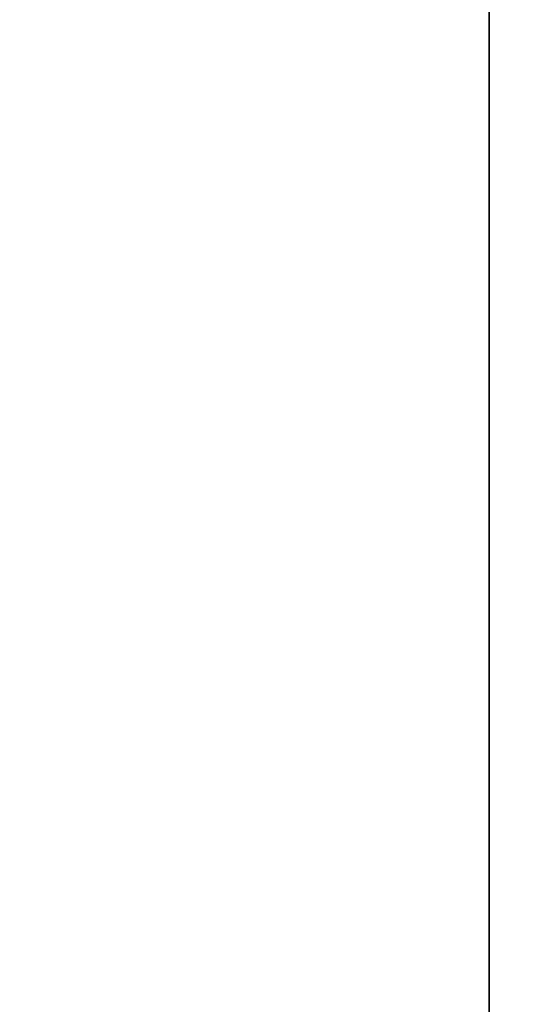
# Model space of a CAD drawing. Header units: millimetres. Extents: x -587 to 3688, y -115 to 120.
# Tile 352 of 656: x 1011.04 to 1012.58, y -6.78 to -3.72. Entities that reach past the tile are written whole.
import ezdxf

# ---------------------------------------------------------------- set-up
doc = ezdxf.new("R2010")
doc.units = ezdxf.units.MM
doc.layers.add('152', color=7, linetype='Continuous', true_color=0xffffff)

# ---------------------------------------------------------------- blocks, each defined once
blk = doc.blocks.new('UG_SURFACE_002')
at = {"layer": '152', "color": 252, "linetype": 'Continuous', "lineweight": 35}
for points in [[(2162.4999, -40, 2198), (2162.4999, 110, 2198), (837.5, 110, 2198), (837.5, -40, 2198)], [(987.5, -40, 2048.0001), (987.5, 110, 2048.0001), (2012.5, 110, 2048.0001), (2012.5, -40, 2048.0001)]]:
    blk.add_3dface(points, dxfattribs=at)
blk = doc.blocks.new('UG_SURFACE_050')
at = {"layer": '152', "color": 252, "linetype": 'Continuous', "lineweight": 35}
for points in [[(1011, 13.92, 2022.5), (1011, -46.92, 2022.5), (1012.5, -46.92, 2020.9999), (1012.5, 13.92, 2020.9999)], [(1012.5, 13.92, -7), (1012.5, -46.92, -7), (1011, -46.92, -7), (1011, 13.92, -7)], [(1012.5, -46.92, 2020.9999), (1012.5, -46.92, -7), (1012.5, 13.92, -7), (1012.5, 13.92, 2020.9999)]]:
    blk.add_3dface(points, dxfattribs=at)
blk = doc.blocks.new('UG_SURFACE_051')
at = {"layer": '152', "color": 252, "linetype": 'Continuous', "lineweight": 35}
for points in [[(1011, 13.92, 2022.5), (1011, -46.92, 2022.5), (1012.5, -46.92, 2020.9999), (1012.5, 13.92, 2020.9999)], [(1012.5, 13.92, -7), (1012.5, -46.92, -7), (1011, -46.92, -7), (1011, 13.92, -7)], [(1012.5, -46.92, 2020.9999), (1012.5, -46.92, -7), (1012.5, 13.92, -7), (1012.5, 13.92, 2020.9999)]]:
    blk.add_3dface(points, dxfattribs=at)
blk = doc.blocks.new('UG_SURFACE_054')
at = {"layer": '152', "color": 252, "linetype": 'Continuous', "lineweight": 35}
for points in [[(1011, -46.92, 2022.5), (1989, -46.92, 2022.5), (1989, 13.92, 2022.5), (1011, 13.92, 2022.5)], [(1012.5, 13.92, 2020.9999), (1012.5, -46.92, 2020.9999), (1011, -46.92, 2022.5), (1011, 13.92, 2022.5)], [(1012.5, -46.92, 2020.9999), (1012.5, 13.92, 2020.9999), (1987.5, 13.92, 2020.9999), (1987.5, -46.92, 2020.9999)]]:
    blk.add_3dface(points, dxfattribs=at)

msp = doc.modelspace()

# ---------------------------------------------------------------- linework, layer by layer
at = {"layer": '152', "color": 252, "linetype": 'Continuous', "lineweight": -3, "true_color": 0x939598}
for p, q in [((1012.5, 13.92, -7), (1012.5, -46.92, -7)), ((1012.5, -46.92, 2021), (1012.5, 13.92, 2021)), ((1012.5, -46.92, 2021), (1012.5, 13.92, 2021)), ((1012.5, 13.92, -7), (1012.5, -46.92, -7)), ((1012.5, -46.92, 2021), (1012.5, 13.92, 2021))]:
    msp.add_line(p, q, dxfattribs=at)

# ---------------------------------------------------------------- block references
for name in ['UG_SURFACE_050', 'UG_SURFACE_051', 'UG_SURFACE_054', 'UG_SURFACE_002']:
    msp.add_blockref(name, (0, 0), dxfattribs=at)

doc.saveas('drawing.dxf')
